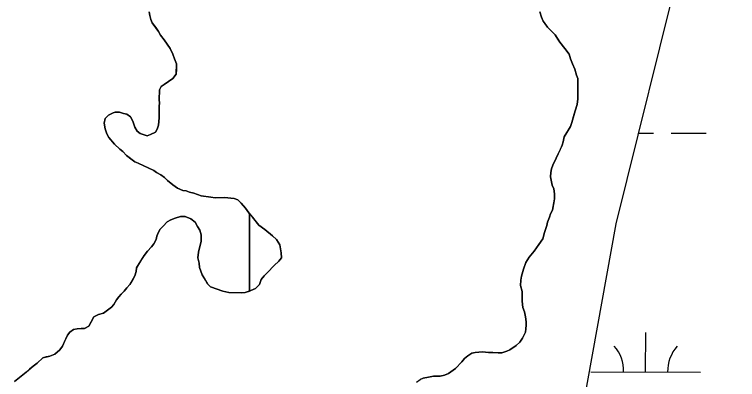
# Model space of a CAD drawing. Extents: x 3172297 to 3210190, y 958463 to 983887.
# Drawn here: x 3191195 to 3191853, y 966985 to 967317 of the extents above; entities that cross this region are included whole.
import ezdxf

# ---------------------------------------------------------------- set-up
doc = ezdxf.new("R2010")
doc.units = 0
for name, color, linetype in [('V-SITE-VEGE', 7, 'Continuous'), ('V-TOPO-SHOR', 7, 'Continuous'), ('V-WETL-SWMP', 7, 'Continuous')]:
    doc.layers.add(name, color=color, linetype=linetype)

msp = doc.modelspace()

# ---------------------------------------------------------------- linework, layer by layer
at = {"layer": 'V-SITE-VEGE'}
for p, q in [((3191673.15, 967319.41), (3191674.6, 967314.59)), ((3191674.6, 967314.59), (3191676.36, 967310.97)), ((3191676.36, 967310.97), (3191680.2, 967305.52)), ((3191680.2, 967305.52), (3191687.03, 967298.53)), ((3191687.03, 967298.53), (3191691.46, 967291.88)), ((3191691.46, 967291.88), (3191695.9, 967286.12)), ((3191695.9, 967286.12), (3191700.05, 967280.97)), ((3191700.05, 967280.97), (3191701.2, 967276.75)), ((3191701.2, 967276.75), (3191702.96, 967272.23)), ((3191702.96, 967272.23), (3191705, 967267.4)), ((3191705, 967267.4), (3191706.44, 967261.68)), ((3191706.44, 967261.68), (3191707.91, 967258.66)), ((3191707.91, 967258.66), (3191707.7, 967240.34)), ((3191707.04, 967235.24), (3191705.48, 967229.25)), ((3191707.7, 967240.34), (3191707.04, 967235.24)), ((3191705.48, 967229.25), (3191702.36, 967218.78)), ((3191701.12, 967215.19), (3191695.3, 967205.65)), ((3191702.36, 967218.78), (3191701.12, 967215.19)), ((3191695.3, 967205.65), (3191694.35, 967201.15)), ((3191693.42, 967198.16), (3191688.18, 967186.2)), ((3191694.35, 967201.15), (3191693.42, 967198.16)), ((3191688.18, 967186.2), (3191685.1, 967179.93)), ((3191683.87, 967176.64), (3191683.23, 967173.35)), ((3191685.1, 967179.93), (3191683.87, 967176.64)), ((3191683.23, 967173.35), (3191682.89, 967169.44)), ((3191682.89, 967169.44), (3191684.3, 967161.62)), ((3191684.3, 967161.62), (3191686.06, 967158.3)), ((3191686.06, 967158.3), (3191686.61, 967153.79)), ((3191686.56, 967149.28), (3191684.65, 967139.09)), ((3191686.61, 967153.79), (3191686.56, 967149.28)), ((3191682.81, 967135.81), (3191681.87, 967132.52)), ((3191684.65, 967139.09), (3191682.81, 967135.81)), ((3191681.87, 967132.52), (3191680.32, 967128.03)), ((3191679.69, 967125.03), (3191677.51, 967118.75)), ((3191680.32, 967128.03), (3191679.69, 967125.03)), ((3191677.51, 967118.75), (3191675.95, 967113.06)), ((3191675.95, 967113.06), (3191672.28, 967107.7)), ((3191672.28, 967107.7), (3191668.01, 967101.74)), ((3191663.45, 967096.39), (3191660.39, 967091.31)), ((3191668.01, 967101.74), (3191663.45, 967096.39)), ((3191660.39, 967091.31), (3191658.22, 967085.33)), ((3191658.22, 967085.33), (3191656.65, 967079.04)), ((3191656.65, 967079.04), (3191656.01, 967075.45)), ((3191656.01, 967075.45), (3191655.65, 967070.35)), ((3191655.65, 967070.35), (3191657.09, 967064.92)), ((3191657.09, 967064.92), (3191656.99, 967056.21)), ((3191656.99, 967056.21), (3191657.83, 967050.5)), ((3191657.83, 967050.5), (3191659.29, 967046.58)), ((3191659.29, 967046.58), (3191660.14, 967042.07)), ((3191660.14, 967042.07), (3191660.69, 967037.55)), ((3191660.69, 967037.55), (3191660.66, 967034.55)), ((3191660.39, 967031.09), (3191660.05, 967027.99)), ((3191660.66, 967034.55), (3191660.39, 967031.09)), ((3191660.05, 967027.99), (3191657.31, 967022.47)), ((3191654.92, 967019.02), (3191651.83, 967015.91)), ((3191657.31, 967022.47), (3191654.92, 967019.02)), ((3191643.23, 967010.71), (3191638.76, 967009.32)), ((3191645.98, 967012.1), (3191643.23, 967010.71)), ((3191651.83, 967015.91), (3191645.98, 967012.1)), ((3191607.77, 967006.46), (3191604.68, 967004.05)), ((3191611.21, 967008.89), (3191607.77, 967006.46)), ((3191614.3, 967009.59), (3191611.21, 967008.89)), ((3191621.19, 967010.3), (3191614.3, 967009.59)), ((3191626.36, 967009.62), (3191621.19, 967010.3)), ((3191630.49, 967009.64), (3191626.36, 967009.62)), ((3191635.31, 967009.31), (3191630.49, 967009.64)), ((3191638.76, 967009.32), (3191635.31, 967009.31)), ((3191602.27, 967000.94), (3191596.44, 966995.06)), ((3191604.68, 967004.05), (3191602.27, 967000.94)), ((3191596.44, 966995.06), (3191590.25, 966990.57)), ((3191567.19, 966986.35), (3191564.44, 966984.97)), ((3191572.01, 966987.06), (3191567.19, 966986.35)), ((3191576.48, 966988.11), (3191572.01, 966987.06)), ((3191582.68, 966988.13), (3191576.48, 966988.11)), ((3191586.47, 966988.83), (3191582.68, 966988.13)), ((3191590.25, 966990.57), (3191586.47, 966988.83))]:
    msp.add_line(p, q, dxfattribs=at)
for points in [[(3191342.58, 967272.05), (3191340.82, 967276.58), (3191339.37, 967280.8), (3191336.72, 967285.93), (3191331.41, 967293.8), (3191328.15, 967298.04), (3191326.38, 967301.36), (3191320.47, 967309.24), (3191319.3, 967312.56), (3191318.44, 967316.17), (3191317.88, 967319.48)], [(3191287.92, 967057.34), (3191290.06, 967060.32), (3191292.18, 967062.7), (3191294.92, 967065.37), (3191297.35, 967068.35), (3191300.09, 967071.32), (3191304.68, 967079.37), (3191305.93, 967083.27), (3191306.27, 967086.57), (3191313.3, 967097.9), (3191316.35, 967101.77), (3191319.99, 967105.63), (3191322.12, 967108.31), (3191324.27, 967112.19), (3191324.61, 967115.49), (3191325.84, 967118.48), (3191327.68, 967121.76), (3191330.41, 967124.43), (3191334.06, 967128.3), (3191337.39, 967130.36), (3191341.31, 967131.82), (3191346.13, 967133.27), (3191350.63, 967133.22), (3191355.71, 967131.06), (3191359.58, 967128.01), (3191361.64, 967124.08), (3191363.71, 967120.76), (3191365.16, 967116.54), (3191365.09, 967110.53), (3191363.53, 967104.84), (3191362.59, 967100.95), (3191361.92, 967095.55), (3191363.37, 967090.73), (3191363.63, 967086.83), (3191365.96, 967080.19), (3191370.97, 967072.03), (3191373.64, 967069.29), (3191384.71, 967065.27), (3191390.1, 967064.01), (3191401.81, 967063.87), (3191405.12, 967064.14), (3191409.01, 967065.46), (3191409.01, 967135.73), (3191408.33, 967136.48), (3191405.37, 967140.71), (3191401.52, 967145.26), (3191398.55, 967148.3), (3191394.96, 967149.54), (3191386.26, 967150.54), (3191377.85, 967150.33), (3191373.96, 967150.98), (3191364.96, 967151.98), (3191358.38, 967154.45), (3191354.49, 967155.4), (3191351.5, 967156.63), (3191348.5, 967156.97), (3191343.41, 967159.12), (3191339.24, 967162.18), (3191334.48, 967166.13), (3191331.81, 967168.57), (3191328.23, 967171.01), (3191324.35, 967173.15), (3191321.97, 967174.98), (3191313.01, 967179.29), (3191307.63, 967181.75), (3191304.64, 967182.98), (3191297.2, 967188.77), (3191293.94, 967192.41), (3191290.96, 967194.55), (3191286.2, 967199.11), (3191281.16, 967205.17), (3191279.1, 967208.49), (3191277.65, 967213.02), (3191276.8, 967218.13), (3191277.75, 967222.33), (3191280.79, 967225.29), (3191285.02, 967227.65), (3191286.83, 967228.23), (3191290.73, 967228.18), (3191294.32, 967226.95), (3191297.32, 967226.31), (3191300.89, 967223.87), (3191302.95, 967219.94), (3191304.69, 967214.52), (3191306.75, 967210.89), (3191309.43, 967208.76), (3191316.02, 967206.58), (3191319.03, 967207.75), (3191323.56, 967210.1), (3191325.1, 967212.79), (3191326.34, 967216.38), (3191326.71, 967222.98), (3191326.82, 967233.19), (3191327.16, 967236.49), (3191326.9, 967239.49), (3191327.3, 967248.5), (3191328.53, 967251.49), (3191331.55, 967253.26), (3191339.43, 967258.87), (3191342.47, 967262.74), (3191342.58, 967272.05)], [(3191195.2, 966983.3), (3191205.8, 966991.59), (3191212.17, 966997.22), (3191215.8, 966999.88), (3191220.96, 967004.63), (3191227.29, 967006.36), (3191231.81, 967008.11), (3191236.36, 967011.97), (3191238.8, 967015.24), (3191243.42, 967025.4), (3191245.55, 967028.08), (3191248.88, 967030.44), (3191252.19, 967031.01), (3191255.79, 967031.27), (3191258.8, 967031.24), (3191262.73, 967033.59), (3191267.33, 967041.95), (3191271.55, 967044.01), (3191276.08, 967045.46), (3191283.34, 967050.78), (3191285.47, 967053.16), (3191287.92, 967057.34)]]:
    msp.add_lwpolyline(points, dxfattribs=at)
msp.add_lwpolyline([(3191409.01, 967065.46), (3191410.24, 967065.88), (3191414.47, 967067.64), (3191418.12, 967071.5), (3191419.67, 967075.99), (3191422.41, 967079.26), (3191425.44, 967082.23), (3191431.52, 967088.77), (3191435.77, 967092.62), (3191438.2, 967095.6), (3191437.95, 967100.11), (3191436.54, 967107.33), (3191433.59, 967112.47), (3191430.02, 967115.81), (3191422.88, 967121.3), (3191417.52, 967125.26), (3191411.89, 967132.53), (3191409.01, 967135.73)], close=True, dxfattribs=at)
at = {"layer": 'V-TOPO-SHOR'}
for points in [[(3191317.88, 967319.48), (3191318.44, 967316.17), (3191319.3, 967312.56), (3191320.47, 967309.24), (3191323.72, 967305), (3191326.39, 967301.36), (3191328.15, 967298.04), (3191331.41, 967293.8), (3191334.06, 967289.87), (3191336.72, 967285.93), (3191339.37, 967280.8), (3191340.82, 967276.58), (3191342.58, 967272.05), (3191342.52, 967267.25), (3191342.47, 967262.74), (3191339.43, 967258.87), (3191331.55, 967253.26), (3191328.53, 967251.49), (3191327.3, 967248.5), (3191326.9, 967239.49), (3191327.16, 967236.49), (3191326.82, 967233.19), (3191326.74, 967225.98), (3191326.71, 967222.98), (3191326.34, 967216.38), (3191325.1, 967212.79), (3191323.56, 967210.1), (3191319.03, 967207.75), (3191316.02, 967206.58), (3191309.43, 967208.76), (3191306.75, 967210.89), (3191304.69, 967214.52), (3191302.95, 967219.94), (3191300.89, 967223.87), (3191297.32, 967226.31), (3191294.32, 967226.95), (3191290.73, 967228.19), (3191286.83, 967228.23), (3191285.02, 967227.65), (3191280.79, 967225.29), (3191277.75, 967222.33), (3191276.8, 967218.13), (3191277.65, 967213.02), (3191279.1, 967208.49), (3191281.16, 967205.17), (3191286.2, 967199.11), (3191290.96, 967194.55), (3191293.94, 967192.41), (3191297.2, 967188.77)], [(3191660.39, 967031.09), (3191660.66, 967034.55), (3191660.69, 967037.55), (3191660.14, 967042.07), (3191659.29, 967046.58), (3191657.83, 967050.5), (3191656.99, 967056.21), (3191657.04, 967059.82), (3191657.09, 967064.92), (3191655.65, 967070.35), (3191656.01, 967075.45), (3191656.65, 967079.04), (3191658.22, 967085.33), (3191660.39, 967091.31), (3191663.45, 967096.39), (3191668.01, 967101.74), (3191670.15, 967104.72), (3191672.28, 967107.7), (3191675.95, 967113.06), (3191677.51, 967118.75), (3191679.69, 967125.03), (3191680.32, 967128.03), (3191681.87, 967132.52), (3191682.81, 967135.81), (3191684.65, 967139.09), (3191685.92, 967145.69), (3191686.56, 967149.28), (3191686.61, 967153.79), (3191686.06, 967158.3), (3191684.3, 967161.62), (3191683.73, 967164.63), (3191682.89, 967169.44), (3191683.23, 967173.35), (3191683.87, 967176.64), (3191685.1, 967179.93), (3191688.18, 967186.2), (3191691.88, 967194.57), (3191693.42, 967198.16), (3191694.35, 967201.15), (3191695.3, 967205.65), (3191699.28, 967212.21), (3191701.12, 967215.19), (3191702.36, 967218.78), (3191704.54, 967226.26), (3191705.48, 967229.25), (3191707.04, 967235.24), (3191707.7, 967240.34), (3191707.76, 967245.45), (3191707.87, 967255.06), (3191707.91, 967258.66), (3191706.44, 967261.68), (3191705.58, 967264.99), (3191705, 967267.4), (3191702.96, 967272.23), (3191701.2, 967276.75), (3191700.05, 967280.97), (3191695.9, 967286.12), (3191691.46, 967291.88), (3191689.69, 967294.6), (3191687.03, 967298.53), (3191684.36, 967301.27), (3191680.2, 967305.52), (3191678.13, 967308.54), (3191676.36, 967310.97), (3191674.6, 967314.59), (3191673.15, 967319.41)], [(3191297.2, 967188.77), (3191301.07, 967185.73), (3191304.64, 967182.98), (3191307.63, 967181.75), (3191313.01, 967179.29), (3191316.89, 967177.44), (3191321.97, 967174.98), (3191324.35, 967173.15), (3191328.23, 967171.01), (3191331.81, 967168.57), (3191334.48, 967166.13), (3191339.24, 967162.18), (3191343.41, 967159.12), (3191348.5, 967156.97), (3191351.5, 967156.63), (3191354.49, 967155.4), (3191358.38, 967154.45), (3191364.96, 967151.98), (3191373.96, 967150.98), (3191377.85, 967150.33), (3191386.27, 967150.54), (3191391.96, 967149.88), (3191394.96, 967149.54), (3191398.55, 967148.3), (3191401.52, 967145.26), (3191405.37, 967140.71), (3191408.33, 967136.48), (3191411.89, 967132.53), (3191415.15, 967128.29), (3191417.52, 967125.26), (3191422.88, 967121.3), (3191430.02, 967115.81), (3191433.59, 967112.47), (3191436.54, 967107.33), (3191437.95, 967100.11), (3191438.2, 967095.6), (3191435.77, 967092.62), (3191431.52, 967088.77), (3191425.44, 967082.23), (3191422.41, 967079.26), (3191419.67, 967075.99), (3191418.12, 967071.5), (3191414.47, 967067.64), (3191410.24, 967065.88), (3191405.12, 967064.14), (3191401.81, 967063.88), (3191394.01, 967063.96), (3191390.1, 967064.01), (3191384.71, 967065.27), (3191373.64, 967069.29), (3191370.97, 967072.03), (3191368.91, 967075.35), (3191365.96, 967080.19), (3191363.63, 967086.83), (3191363.37, 967090.73), (3191361.92, 967095.55), (3191362.59, 967100.95), (3191363.53, 967104.84), (3191365.09, 967110.53), (3191365.16, 967116.54), (3191363.71, 967120.76), (3191361.64, 967124.08), (3191359.58, 967128.01), (3191355.71, 967131.06), (3191350.63, 967133.22), (3191346.13, 967133.27), (3191341.31, 967131.82), (3191337.39, 967130.36), (3191334.06, 967128.3), (3191330.41, 967124.43), (3191327.68, 967121.76), (3191325.84, 967118.48), (3191324.61, 967115.49), (3191324.27, 967112.19), (3191322.12, 967108.31), (3191319.99, 967105.63), (3191316.35, 967101.77), (3191313.3, 967097.9), (3191310.85, 967094.02), (3191308.1, 967089.55), (3191306.27, 967086.57), (3191305.93, 967083.27), (3191304.68, 967079.37), (3191302.85, 967076.09), (3191300.09, 967071.32), (3191297.35, 967068.35), (3191294.92, 967065.37), (3191292.18, 967062.7), (3191290.06, 967060.32), (3191287.92, 967057.34), (3191285.47, 967053.16), (3191283.34, 967050.78), (3191276.08, 967045.46), (3191271.55, 967044.01), (3191267.33, 967041.95), (3191264.57, 967036.88), (3191262.73, 967033.59), (3191258.8, 967031.24), (3191255.79, 967031.27), (3191252.19, 967031.01), (3191248.88, 967030.45)], [(3191248.88, 967030.45), (3191245.55, 967028.08), (3191243.42, 967025.4), (3191240.65, 967019.43), (3191238.8, 967015.24), (3191236.36, 967011.97), (3191231.81, 967008.11), (3191227.29, 967006.36), (3191223.98, 967005.5), (3191220.96, 967004.63), (3191215.8, 966999.88), (3191212.17, 966997.22), (3191208.83, 966994.26), (3191205.8, 966991.59), (3191201.25, 966988.03), (3191195.2, 966983.3)], [(3191561, 966982.55), (3191564.44, 966984.97), (3191567.19, 966986.35), (3191572.01, 966987.06), (3191576.48, 966988.11), (3191582.68, 966988.13), (3191586.47, 966988.83), (3191590.25, 966990.57), (3191596.44, 966995.06), (3191602.27, 967000.94), (3191604.68, 967004.05), (3191607.77, 967006.46), (3191611.21, 967008.89), (3191614.3, 967009.59), (3191621.19, 967010.3), (3191626.36, 967009.62), (3191630.49, 967009.64), (3191635.31, 967009.31), (3191638.76, 967009.32), (3191643.23, 967010.71), (3191645.98, 967012.1), (3191651.83, 967015.91), (3191654.92, 967019.02), (3191657.31, 967022.47), (3191660.05, 967027.99), (3191660.39, 967031.09)]]:
    msp.add_lwpolyline(points, dxfattribs=at)
at = {"layer": 'V-WETL-SWMP'}
for p, q in [((3191762.79, 967209.09), (3191776.61, 967209.06)), ((3191792.61, 967209.02), (3191824.61, 967208.94)), ((3191769.49, 966991.83), (3191769.57, 967027.83)), ((3191719.49, 966991.96), (3191819.49, 966991.71))]:
    msp.add_line(p, q, dxfattribs=at)
msp.add_lwpolyline([(3191714.78, 967803.38), (3191853.1, 967604.18), (3191802.13, 967367.57), (3191742.33, 967126.67), (3191703.99, 966913.43)], dxfattribs=at)
for centre, start, end in [((3191714.24, 966992.44), 359.0865, 40.63016), ((3191824.73, 966992.17), 139.0865, 180.63016)]:
    msp.add_arc(centre, 35.25, start, end, dxfattribs=at)

doc.saveas('drawing.dxf')
